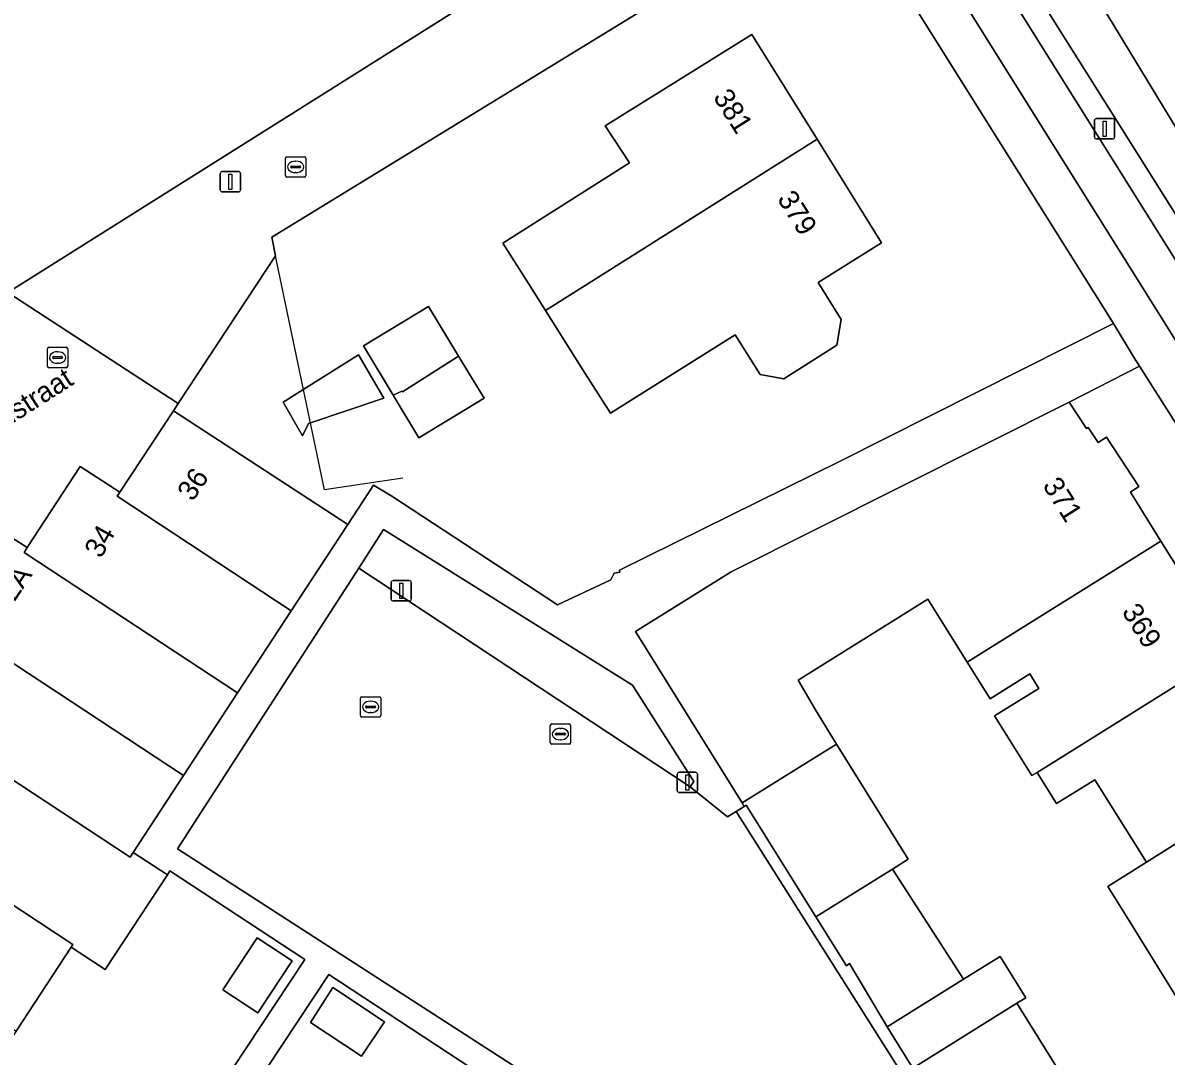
# Model space of a CAD drawing. Extents: x 159279 to 160377, y 384531 to 385888.
# Drawn here: x 160176 to 160232, y 384919 to 384969.7 of the extents above; entities that cross this region are included whole.
import ezdxf

# ---------------------------------------------------------------- set-up
doc = ezdxf.new("R2010")
doc.units = 0
for name, color, linetype in [('IMGEO_Berm_open', 7, 'Continuous'), ('IMGEO_Erf', 7, 'Continuous'), ('IMGEO_Fietspad_gesloten', 7, 'Continuous'), ('IMGEO_Groenvoorziening', 7, 'Continuous'), ('IMGEO_Kolk', 7, 'Continuous'), ('IMGEO_Lichtmast', 7, 'Continuous'), ('IMGEO_Muur', 7, 'Continuous'), ('IMGEO_Openbare_ruimte_label', 7, 'Continuous'), ('IMGEO_Pand', 7, 'Continuous'), ('IMGEO_Pand_nummerreeks', 7, 'Continuous'), ('IMGEO_Parkeervlak_open', 7, 'Continuous'), ('IMGEO_Rijbaan_regionaal_gesloten', 7, 'Continuous'), ('IMGEO_Voetpad_open', 7, 'Continuous')]:
    doc.layers.add(name, color=color, linetype=linetype)

msp = doc.modelspace()

# ---------------------------------------------------------------- linework, layer by layer
at = {"layer": 'IMGEO_Berm_open'}
for points in [[(160211.336, 384994.179), (160211.033, 384994.479), (160211.008, 384994.518), (160210.087, 384993.902), (160216.485, 384983.663), (160253.532, 384924.541), (160256.348, 384920.093)], [(160254.507, 384925.261), (160235.53, 384955.492), (160235.071, 384955.188), (160233.074, 384958.382), (160233.541, 384958.691), (160217.698, 384983.866), (160217.55, 384984.611), (160218.231, 384987.082)]]:
    msp.add_lwpolyline(points, dxfattribs=at)
at = {"layer": 'IMGEO_Erf'}
for points in [[(160216.097, 384948.222), (160229.457, 384954.96), (160215.923, 384976.53), (160214.62, 384975.397), (160188.194, 384959.194), (160188.37, 384958.285), (160183.598, 384951.036), (160183.364, 384950.681), (160191.912, 384945.102), (160193.18, 384947.039), (160194.067, 384946.49), (160202.206, 384941.172), (160204.821, 384942.402), (160204.982, 384942.728), (160205.255, 384942.765), (160205.241, 384942.864)], [(160201.607, 384955.599), (160200.772, 384956.916), (160199.516, 384958.896), (160205.736, 384962.837), (160204.542, 384964.658), (160211.728, 384969.135), (160214.93, 384963.996), (160218.089, 384958.925), (160214.989, 384956.975), (160216.116, 384955.166), (160215.894, 384953.905), (160213.292, 384952.255), (160212.145, 384952.47), (160210.915, 384954.412), (160204.798, 384950.565), (160203.449, 384952.693)], [(160195.407, 384949.365), (160194.144, 384951.453), (160192.688, 384953.86), (160195.881, 384955.792), (160197.352, 384953.36), (160198.6, 384951.297)], [(160189.689, 384949.46), (160188.739, 384951.1), (160192.446, 384953.424), (160193.685, 384951.306), (160189.981, 384950.068)], [(160235.952, 384944.674), (160230.734, 384952.872), (160227.298, 384951.102), (160228.139, 384949.812), (160228.222, 384949.867), (160228.708, 384949.121), (160229.127, 384949.394), (160230.711, 384946.965), (160230.292, 384946.692), (160231.791, 384944.295), (160233.27, 384941.929), (160233.922, 384942.337), (160235.434, 384939.918), (160234.783, 384939.511), (160235.184, 384938.869), (160238.651, 384933.317), (160242.125, 384927.755), (160242.417, 384927.288), (160245.704, 384922.024), (160248.819, 384923.969), (160245.621, 384929.234)], [(160176.156, 384907.46), (160177.699, 384909.806), (160179.241, 384912.151), (160181.021, 384910.981), (160181.239, 384910.837), (160189.807, 384923.78), (160183.196, 384928.135), (160183.067, 384927.938), (160180.022, 384923.286), (160178.349, 384924.381), (160175.654, 384920.265), (160173.021, 384916.242), (160176.872, 384913.709), (160173.787, 384909.018)], [(160187.475, 384924.851), (160189.184, 384923.714), (160187.505, 384921.166), (160185.793, 384922.294)], [(160215.713, 384895.074), (160220.937, 384903.048), (160221.053, 384902.974), (160221.184, 384903.21), (160190.985, 384923.048), (160185.568, 384914.883), (160185.887, 384914.681), (160190.269, 384911.765), (160194.64, 384908.857), (160194.103, 384908.037), (160198.511, 384905.149), (160197.689, 384903.894), (160201.675, 384901.282), (160205.811, 384898.573), (160207.181, 384900.664), (160211.581, 384897.781)], [(160192.58, 384919.05), (160190.082, 384920.689), (160191.188, 384922.411), (160193.719, 384920.73)]]:
    msp.add_lwpolyline(points, close=True, dxfattribs=at)
msp.add_lwpolyline([(160232.611, 384921.859), (160230.081, 384925.918), (160229.179, 384927.362), (160231.077, 384928.548), (160228.547, 384932.598), (160226.673, 384931.427), (160225.744, 384932.913), (160225.717, 384932.955), (160225.462, 384932.796), (160223.635, 384935.72), (160225.806, 384937.076), (160225.364, 384937.783), (160223.413, 384936.564), (160222.291, 384938.359), (160221.262, 384940.007), (160220.366, 384941.442), (160213.993, 384937.475), (160214.848, 384936.015), (160215.887, 384934.346), (160219.398, 384928.706), (160218.63, 384928.212), (160221.333, 384924.016), (160222.108, 384922.814), (160223.904, 384923.933), (160225.164, 384921.91), (160224.73, 384921.64), (160226.882, 384918.185)], dxfattribs=at)
at = {"layer": 'IMGEO_Fietspad_gesloten'}
msp.add_lwpolyline([(160203.781, 385000), (160214.678, 384982.63), (160251.676, 384923.535), (160258.549, 384912.567), (160259.224, 384911.491), (160261.506, 384911.961), (160260.478, 384913.546), (160258.431, 384916.829), (160256.348, 384920.093), (160253.532, 384924.541), (160216.485, 384983.663), (160210.087, 384993.902), (160206.276, 385000)], dxfattribs=at)
at = {"layer": 'IMGEO_Groenvoorziening'}
msp.add_lwpolyline([(160192.454, 384942.974), (160208.703, 384932.24), (160208.88, 384932.504), (160205.88, 384937.231), (160194.016, 384944.65), (160193.674, 384944.864)], close=True, dxfattribs=at)
at = {"layer": 'IMGEO_Kolk'}
for p, q in [((160188.859, 384962.214), (160188.859, 384963.066)), ((160188.934, 384963.14), (160189.786, 384963.14)), ((160189.347, 384962.92), (160189.372, 384962.92)), ((160189.86, 384963.066), (160189.86, 384962.214)), ((160189.118, 384962.634), (160189.118, 384962.646)), ((160189.556, 384962.597), (160189.158, 384962.597)), ((160189.161, 384962.683), (160189.559, 384962.683)), ((160189.37, 384962.36), (160189.345, 384962.36)), ((160189.602, 384962.646), (160189.602, 384962.634)), ((160189.786, 384962.14), (160188.934, 384962.14)), ((160177.183, 384952.869), (160177.183, 384953.721)), ((160177.258, 384953.795), (160178.11, 384953.795)), ((160177.671, 384953.575), (160177.696, 384953.575)), ((160178.184, 384953.721), (160178.184, 384952.869)), ((160177.442, 384953.289), (160177.442, 384953.301)), ((160177.88, 384953.252), (160177.482, 384953.252)), ((160177.485, 384953.338), (160177.883, 384953.338)), ((160177.694, 384953.015), (160177.669, 384953.015)), ((160177.926, 384953.301), (160177.926, 384953.289)), ((160178.11, 384952.795), (160177.258, 384952.795)), ((160192.533, 384935.74), (160192.533, 384936.592)), ((160192.608, 384936.666), (160193.46, 384936.666)), ((160193.534, 384936.592), (160193.534, 384935.74)), ((160192.792, 384936.16), (160192.792, 384936.172)), ((160193.23, 384936.123), (160192.832, 384936.123)), ((160192.835, 384936.209), (160193.233, 384936.209)), ((160193.021, 384936.446), (160193.046, 384936.446)), ((160193.276, 384936.172), (160193.276, 384936.16)), ((160193.46, 384935.666), (160192.608, 384935.666)), ((160193.044, 384935.886), (160193.019, 384935.886)), ((160201.843, 384934.407), (160201.843, 384935.259)), ((160201.918, 384935.333), (160202.77, 384935.333)), ((160202.145, 384934.876), (160202.543, 384934.876)), ((160202.331, 384935.113), (160202.356, 384935.113)), ((160202.844, 384935.259), (160202.844, 384934.407)), ((160202.77, 384934.333), (160201.918, 384934.333)), ((160202.102, 384934.827), (160202.102, 384934.839)), ((160202.54, 384934.79), (160202.142, 384934.79)), ((160202.354, 384934.553), (160202.329, 384934.553)), ((160202.586, 384934.839), (160202.586, 384934.827))]:
    msp.add_line(p, q, dxfattribs=at)
for points in [[(160188.859, 384962.214), (160188.859, 384963.066)], [(160188.934, 384963.14), (160189.786, 384963.14)], [(160189.86, 384963.066), (160189.86, 384962.214)], [(160189.786, 384962.14), (160188.934, 384962.14)], [(160177.183, 384952.869), (160177.183, 384953.721)], [(160177.258, 384953.795), (160178.11, 384953.795)], [(160178.184, 384953.721), (160178.184, 384952.869)], [(160178.11, 384952.795), (160177.258, 384952.795)], [(160192.533, 384935.74), (160192.533, 384936.592)], [(160192.608, 384936.666), (160193.46, 384936.666)], [(160193.534, 384936.592), (160193.534, 384935.74)], [(160193.46, 384935.666), (160192.608, 384935.666)], [(160201.843, 384934.407), (160201.843, 384935.259)], [(160201.918, 384935.333), (160202.77, 384935.333)], [(160202.844, 384935.259), (160202.844, 384934.407)], [(160202.77, 384934.333), (160201.918, 384934.333)]]:
    msp.add_lwpolyline(points, dxfattribs=at)
for centre, radius, start, end in [((160188.936, 384963.064), 0.0765, 91.552, 178.448), ((160188.936, 384963.064), 0.0765, 91.552, 178.448), ((160189.784, 384963.064), 0.0765, 1.552, 88.448), ((160189.784, 384963.064), 0.0765, 1.552, 88.448), ((160189.158, 384962.643), 0.0403, 85.8775, 175.7526), ((160189.155, 384962.633), 0.0366, 178.938, 274.7102), ((160189.559, 384962.64), 0.043, 264.8664, 352.4533), ((160189.563, 384962.645), 0.0386, 1.7309, 96.639), ((160188.936, 384962.216), 0.0765, 181.552, 268.448), ((160188.936, 384962.216), 0.0765, 181.552, 268.448), ((160189.784, 384962.216), 0.0765, 271.552, 358.448), ((160189.784, 384962.216), 0.0765, 271.552, 358.448), ((160177.26, 384953.719), 0.0765, 91.552, 178.448), ((160177.26, 384953.719), 0.0765, 91.552, 178.448), ((160178.108, 384953.719), 0.0765, 1.552, 88.448), ((160178.108, 384953.719), 0.0765, 1.552, 88.448), ((160177.26, 384952.871), 0.0765, 181.552, 268.448), ((160177.26, 384952.871), 0.0765, 181.552, 268.448), ((160177.482, 384953.298), 0.0403, 85.8775, 175.7526), ((160177.479, 384953.288), 0.0366, 178.938, 274.7102), ((160177.883, 384953.295), 0.043, 264.8664, 352.4533), ((160177.887, 384953.3), 0.0386, 1.7309, 96.639), ((160178.108, 384952.871), 0.0765, 271.552, 358.448), ((160178.108, 384952.871), 0.0765, 271.552, 358.448), ((160192.61, 384936.59), 0.0765, 91.552, 178.448), ((160192.61, 384936.59), 0.0765, 91.552, 178.448), ((160193.458, 384936.59), 0.0765, 1.552, 88.448), ((160193.458, 384936.59), 0.0765, 1.552, 88.448), ((160192.832, 384936.169), 0.0403, 85.8775, 175.7526), ((160192.829, 384936.159), 0.0366, 178.938, 274.7102), ((160193.233, 384936.166), 0.043, 264.8664, 352.4533), ((160193.237, 384936.171), 0.0386, 1.7309, 96.639), ((160192.61, 384935.742), 0.0765, 181.552, 268.448), ((160192.61, 384935.742), 0.0765, 181.552, 268.448), ((160193.458, 384935.742), 0.0765, 271.552, 358.448), ((160193.458, 384935.742), 0.0765, 271.552, 358.448), ((160201.92, 384935.257), 0.0765, 91.552, 178.448), ((160201.92, 384935.257), 0.0765, 91.552, 178.448), ((160202.142, 384934.836), 0.0403, 85.8775, 175.7526), ((160202.547, 384934.838), 0.0386, 1.7309, 96.639), ((160202.768, 384935.257), 0.0765, 1.552, 88.448), ((160202.768, 384935.257), 0.0765, 1.552, 88.448), ((160201.92, 384934.409), 0.0765, 181.552, 268.448), ((160201.92, 384934.409), 0.0765, 181.552, 268.448), ((160202.139, 384934.826), 0.0366, 178.938, 274.7102), ((160202.543, 384934.833), 0.043, 264.8664, 352.4533), ((160202.768, 384934.409), 0.0765, 271.552, 358.448), ((160202.768, 384934.409), 0.0765, 271.552, 358.448)]:
    msp.add_arc(centre, radius, start, end, dxfattribs=at)
for centre, major_axis, ratio, start_param, end_param in [((160189.346, 384962.64), (-0.387, 0.002), 0.722429, 4.712389, 7.853982), ((160189.371, 384962.64), (-0.39, 0.002), 0.717154, 1.570796, 4.712389), ((160177.67, 384953.295), (-0.387, 0.002), 0.722429, 4.712389, 7.853982), ((160177.695, 384953.295), (-0.39, 0.002), 0.717154, 1.570796, 4.712389), ((160193.02, 384936.166), (-0.387, 0.002), 0.722429, 4.712389, 7.853982), ((160193.045, 384936.166), (-0.39, 0.002), 0.717154, 1.570796, 4.712389), ((160202.33, 384934.833), (-0.387, 0.002), 0.722429, 4.712389, 7.853982), ((160202.355, 384934.833), (-0.39, 0.002), 0.717154, 1.570796, 4.712389)]:
    msp.add_ellipse(centre, major_axis=major_axis, ratio=ratio, start_param=start_param, end_param=end_param, dxfattribs=at)
at = {"layer": 'IMGEO_Lichtmast'}
for p, q in [((160228.53, 384964.109), (160228.53, 384964.909)), ((160228.53, 384964.909), (160228.53, 384964.109)), ((160228.63, 384965.009), (160229.42, 384965.009)), ((160229.42, 384965.009), (160228.63, 384965.009)), ((160229.52, 384964.909), (160229.52, 384964.109)), ((160229.52, 384964.109), (160229.52, 384964.909)), ((160229.42, 384964.009), (160228.63, 384964.009)), ((160228.63, 384964.009), (160229.42, 384964.009)), ((160185.764, 384962.414), (160186.554, 384962.414)), ((160186.554, 384962.414), (160185.764, 384962.414)), ((160185.664, 384961.514), (160185.664, 384962.314)), ((160185.664, 384962.314), (160185.664, 384961.514)), ((160186.654, 384962.314), (160186.654, 384961.514)), ((160186.654, 384961.514), (160186.654, 384962.314)), ((160186.554, 384961.414), (160185.764, 384961.414)), ((160185.764, 384961.414), (160186.554, 384961.414)), ((160194.04, 384941.46), (160194.04, 384942.26)), ((160194.04, 384942.26), (160194.04, 384941.46)), ((160194.14, 384942.36), (160194.93, 384942.36)), ((160194.93, 384942.36), (160194.14, 384942.36)), ((160195.03, 384942.26), (160195.03, 384941.46)), ((160195.03, 384941.46), (160195.03, 384942.26)), ((160194.93, 384941.36), (160194.14, 384941.36)), ((160194.14, 384941.36), (160194.93, 384941.36)), ((160208.071, 384932.065), (160208.071, 384932.865)), ((160208.071, 384932.865), (160208.071, 384932.065)), ((160208.171, 384932.965), (160208.961, 384932.965)), ((160208.961, 384932.965), (160208.171, 384932.965)), ((160209.061, 384932.865), (160209.061, 384932.065)), ((160209.061, 384932.065), (160209.061, 384932.865)), ((160208.961, 384931.965), (160208.171, 384931.965)), ((160208.171, 384931.965), (160208.961, 384931.965))]:
    msp.add_line(p, q, dxfattribs=at)
for points in [[(160228.95, 384964.884), (160229.1, 384964.884), (160229.1, 384964.134), (160228.95, 384964.134), (160228.95, 384964.884)], [(160186.084, 384962.289), (160186.234, 384962.289), (160186.234, 384961.539), (160186.084, 384961.539), (160186.084, 384962.289)], [(160194.46, 384942.235), (160194.61, 384942.235), (160194.61, 384941.485), (160194.46, 384941.485), (160194.46, 384942.235)], [(160208.491, 384932.84), (160208.641, 384932.84), (160208.641, 384932.09), (160208.491, 384932.09), (160208.491, 384932.84)]]:
    msp.add_lwpolyline(points, dxfattribs=at)
for centre, start, end in [((160228.63, 384964.909), 90, 180), ((160228.63, 384964.909), 90, 180), ((160229.42, 384964.909), 0, 90), ((160229.42, 384964.909), 360, 90), ((160228.63, 384964.109), 180, 270), ((160228.63, 384964.109), 180, 270), ((160229.42, 384964.109), 270, 0), ((160229.42, 384964.109), 270, 0), ((160185.764, 384962.314), 90, 180), ((160185.764, 384962.314), 90, 180), ((160186.554, 384962.314), 0, 90), ((160186.554, 384962.314), 360, 90), ((160185.764, 384961.514), 180, 270), ((160185.764, 384961.514), 180, 270), ((160186.554, 384961.514), 270, 0), ((160186.554, 384961.514), 270, 0), ((160194.14, 384942.26), 90, 180), ((160194.14, 384942.26), 90, 180), ((160194.93, 384942.26), 0, 90), ((160194.93, 384942.26), 360, 90), ((160194.14, 384941.46), 180, 270), ((160194.14, 384941.46), 180, 270), ((160194.93, 384941.46), 270, 0), ((160194.93, 384941.46), 270, 0), ((160208.171, 384932.865), 90, 180), ((160208.171, 384932.865), 90, 180), ((160208.961, 384932.865), 0, 90), ((160208.961, 384932.865), 360, 90), ((160208.171, 384932.065), 180, 270), ((160208.171, 384932.065), 180, 270), ((160208.961, 384932.065), 270, 0), ((160208.961, 384932.065), 270, 0)]:
    msp.add_arc(centre, 0.1, start, end, dxfattribs=at)
at = {"layer": 'IMGEO_Muur'}
for points in [[(160188.37, 384958.285), (160188.194, 384959.194), (160214.62, 384975.397), (160215.923, 384976.53)], [(160215.923, 384976.53), (160229.457, 384954.96)], [(160183.598, 384951.036), (160188.37, 384958.285)], [(160194.616, 384947.378), (160190.765, 384946.804), (160188.37, 384958.285)], [(160229.457, 384954.96), (160216.097, 384948.222), (160205.241, 384942.864), (160205.255, 384942.765), (160204.982, 384942.728)], [(160183.364, 384950.681), (160183.598, 384951.036)]]:
    msp.add_lwpolyline(points, dxfattribs=at)
at = {"layer": 'IMGEO_Pand'}
for points in [[(160207.073, 384976.509), (160184.472, 385012.451), (160172.655, 385004.957), (160171.911, 385004.485), (160183.387, 384986.245), (160155.821, 384968.894), (160138.895, 384979.678), (160132.516, 384969.665), (160128.468, 384963.312), (160128.225, 384962.93), (160128.151, 384962.81), (160136.468, 384957.522), (160140.797, 384954.771), (160156.585, 384944.734), (160157.383, 384945.236), (160175.252, 384956.483)], [(160204.542, 384964.658), (160205.736, 384962.837), (160199.516, 384958.896), (160200.772, 384956.916), (160201.607, 384955.599), (160214.93, 384963.996), (160211.728, 384969.135)], [(160214.989, 384956.975), (160218.089, 384958.925), (160214.93, 384963.996), (160201.607, 384955.599), (160203.449, 384952.693), (160204.798, 384950.565), (160210.915, 384954.412), (160212.145, 384952.47), (160213.292, 384952.255), (160215.894, 384953.905), (160216.116, 384955.166)], [(160194.572, 384951.647), (160194.595, 384951.609), (160197.352, 384953.36), (160195.881, 384955.792), (160192.688, 384953.86), (160194.144, 384951.453)], [(160189.689, 384949.46), (160189.981, 384950.068), (160193.685, 384951.306), (160192.446, 384953.424), (160188.739, 384951.1)], [(160194.144, 384951.453), (160195.407, 384949.365), (160198.6, 384951.297), (160197.352, 384953.36), (160194.595, 384951.609), (160194.572, 384951.647)], [(160189.146, 384940.877), (160191.912, 384945.102), (160183.364, 384950.681), (160180.738, 384946.687), (160180.608, 384946.49)], [(160231.791, 384944.295), (160230.292, 384946.692), (160230.711, 384946.965), (160229.127, 384949.394), (160228.708, 384949.121), (160228.222, 384949.867), (160228.139, 384949.812), (160227.298, 384951.102), (160210.709, 384942.794), (160206.022, 384939.856), (160211.25, 384931.46), (160215.887, 384934.346), (160214.848, 384936.015), (160213.993, 384937.475), (160220.366, 384941.442), (160221.262, 384940.007), (160222.291, 384938.359)], [(160186.51, 384936.849), (160189.146, 384940.877), (160180.608, 384946.49), (160180.738, 384946.687), (160178.788, 384947.945), (160176.198, 384943.978), (160176.038, 384943.733)], [(160183.866, 384932.81), (160186.51, 384936.849), (160176.038, 384943.733), (160176.198, 384943.978), (160174.239, 384945.221), (160171.591, 384941.214), (160171.437, 384940.981)], [(160235.184, 384938.869), (160234.783, 384939.511), (160235.434, 384939.918), (160233.922, 384942.337), (160233.27, 384941.929), (160231.791, 384944.295), (160222.291, 384938.359), (160223.413, 384936.564), (160225.364, 384937.783), (160225.806, 384937.076), (160223.635, 384935.72), (160225.462, 384932.796), (160225.717, 384932.955)], [(160171.437, 384940.981), (160171.591, 384941.214), (160169.644, 384942.477), (160166.779, 384938.078), (160172.182, 384934.516), (160173.706, 384933.512), (160173.813, 384933.681), (160181.239, 384928.799), (160181.394, 384929.033), (160183.866, 384932.81)], [(160235.184, 384938.869), (160225.717, 384932.955), (160225.744, 384932.913), (160226.673, 384931.427), (160228.547, 384932.598), (160231.077, 384928.548), (160238.651, 384933.317)], [(160211.359, 384931.286), (160211.457, 384931.35), (160214.869, 384925.868), (160218.63, 384928.212), (160219.398, 384928.706), (160215.887, 384934.346), (160211.25, 384931.46)], [(160173.813, 384933.681), (160173.706, 384933.512), (160171.006, 384929.408), (160178.44, 384924.521), (160178.349, 384924.381), (160180.022, 384923.286), (160183.067, 384927.938), (160181.394, 384929.033), (160181.239, 384928.799)], [(160238.651, 384933.317), (160231.077, 384928.548), (160229.179, 384927.362), (160230.081, 384925.918), (160232.611, 384921.859), (160242.125, 384927.755)], [(160171.006, 384929.408), (160168.207, 384925.157), (160175.654, 384920.265), (160178.349, 384924.381), (160178.44, 384924.521)], [(160218.63, 384928.212), (160214.869, 384925.868), (160216.365, 384923.465), (160216.524, 384923.582), (160218.372, 384920.487), (160222.108, 384922.814), (160221.333, 384924.016)], [(160189.184, 384923.714), (160187.475, 384924.851), (160185.793, 384922.294), (160187.505, 384921.166)], [(160225.164, 384921.91), (160223.904, 384923.933), (160222.108, 384922.814), (160218.372, 384920.487), (160219.626, 384918.46), (160224.73, 384921.64)], [(160193.719, 384920.73), (160191.188, 384922.411), (160190.082, 384920.689), (160192.58, 384919.05)], [(160226.882, 384918.185), (160224.73, 384921.64), (160219.626, 384918.46), (160221.769, 384915)]]:
    msp.add_lwpolyline(points, close=True, dxfattribs=at)
at = {"layer": 'IMGEO_Parkeervlak_open'}
for points in [[(160258.356, 384923.591), (160256.129, 384926.869), (160246.165, 384942.732), (160234.049, 384962.078), (160224.101, 384978.451), (160218.058, 384988.374)], [(160218.231, 384987.082), (160217.55, 384984.611), (160217.698, 384983.866), (160233.541, 384958.691), (160235.53, 384955.492), (160254.507, 384925.261)]]:
    msp.add_lwpolyline(points, dxfattribs=at)
msp.add_lwpolyline([(160210.963, 384931.041), (160210.539, 384930.778), (160208.703, 384932.24), (160192.454, 384942.974), (160186.693, 384934.048), (160183.564, 384929.201), (160210.257, 384911.979), (160212.677, 384915.703), (160213.305, 384915.327), (160219.16, 384906.102), (160221.184, 384903.21), (160221.053, 384902.974), (160221.9, 384902.432), (160226.74, 384906.971), (160225.287, 384909.318), (160225.108, 384909.608), (160224.677, 384909.377)], close=True, dxfattribs=at)
at = {"layer": 'IMGEO_Rijbaan_regionaal_gesloten'}
msp.add_lwpolyline([(160210.824, 385000), (160212.881, 384996.719), (160217.183, 384989.898), (160217.944, 384988.561), (160218.058, 384988.374), (160224.101, 384978.451), (160234.049, 384962.078), (160246.165, 384942.732), (160256.129, 384926.869), (160258.356, 384923.591), (160258.471, 384923.422), (160259.377, 384922.063), (160261.97, 384923.628), (160259.162, 384927.817), (160256.221, 384932.424), (160247.653, 384946.044), (160239.796, 384958.566), (160236.881, 384963.273), (160226.634, 384980.147), (160220.629, 384989.936), (160215.266, 384998.611)], dxfattribs=at)
at = {"layer": 'IMGEO_Voetpad_open'}
for points in [[(160202.272, 384998.379), (160203.866, 384995.838), (160214.323, 384979.119), (160215.923, 384976.53), (160229.457, 384954.96), (160230.482, 384953.283), (160230.734, 384952.872), (160235.952, 384944.674), (160245.621, 384929.234), (160248.819, 384923.969), (160245.704, 384922.024), (160252.053, 384911.858), (160254.205, 384908.382), (160255.132, 384908.956), (160259.224, 384911.491), (160258.549, 384912.567), (160251.676, 384923.535), (160214.678, 384982.63), (160203.781, 385000)], [(160174.239, 384945.221), (160176.198, 384943.978), (160178.788, 384947.945), (160180.738, 384946.687), (160183.364, 384950.681), (160183.598, 384951.036), (160175.252, 384956.483)], [(160210.257, 384911.979), (160183.564, 384929.201), (160186.693, 384934.048), (160192.454, 384942.974), (160193.674, 384944.864), (160194.016, 384944.65), (160205.88, 384937.231), (160208.88, 384932.504), (160208.703, 384932.24), (160210.539, 384930.778), (160210.963, 384931.041), (160211.359, 384931.286), (160211.25, 384931.46), (160206.022, 384939.856), (160210.709, 384942.794), (160227.298, 384951.102), (160230.734, 384952.872), (160230.482, 384953.283), (160229.457, 384954.96), (160216.097, 384948.222), (160205.241, 384942.864), (160205.255, 384942.765), (160204.982, 384942.728), (160204.821, 384942.402), (160202.206, 384941.172), (160194.067, 384946.49), (160193.18, 384947.039), (160191.912, 384945.102), (160189.146, 384940.877), (160186.51, 384936.849), (160183.866, 384932.81), (160181.394, 384929.033), (160183.067, 384927.938), (160183.196, 384928.135), (160189.807, 384923.78), (160181.239, 384910.837)], [(160185.568, 384914.883), (160190.985, 384923.048), (160221.184, 384903.21)]]:
    msp.add_lwpolyline(points, dxfattribs=at)
for points in [[(160214.62, 384975.397), (160215.923, 384976.53), (160214.323, 384979.119), (160212.537, 384978.004), (160209.203, 384975.921), (160208.349, 384977.286), (160207.073, 384976.509), (160175.252, 384956.483), (160183.598, 384951.036), (160188.37, 384958.285), (160188.194, 384959.194)], [(160214.869, 384925.868), (160211.457, 384931.35), (160211.359, 384931.286), (160210.963, 384931.041), (160224.677, 384909.377), (160225.108, 384909.608), (160223.252, 384912.604), (160221.769, 384915), (160219.626, 384918.46), (160218.372, 384920.487), (160216.524, 384923.582), (160216.365, 384923.465)]]:
    msp.add_lwpolyline(points, close=True, dxfattribs=at)

# ---------------------------------------------------------------- texts
at = {"layer": 'IMGEO_Openbare_ruimte_label'}
msp.add_text('Wenckenbachstraat', height=1, rotation=32.6733, dxfattribs=at).set_placement((160168.59, 384945.632))
at = {"layer": 'IMGEO_Pand_nummerreeks'}
for s, rotation, p in [('381', 302.2065, (160209.804, 384966.064)), ('379', 302.2057, (160212.947, 384961.075)), ('36', 56.1438, (160184.311, 384946.195)), ('371', 302.2115, (160225.958, 384947.022)), ('34', 60.7133, (160179.813, 384943.402)), ('32-32A', 56.23, (160174.08, 384939.066)), ('369', 301.9594, (160229.844, 384940.836))]:
    msp.add_text(s, height=1, rotation=rotation, dxfattribs=at).set_placement(p)

doc.saveas('drawing.dxf')
